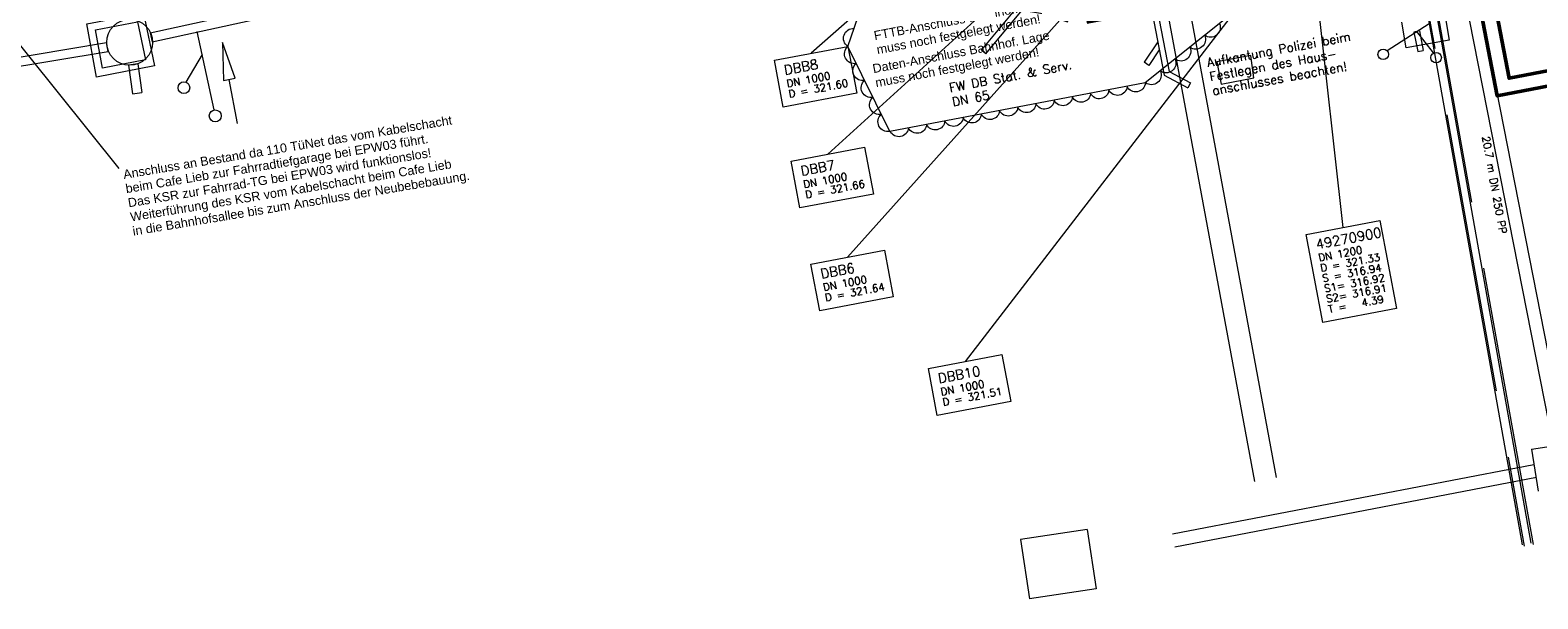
# Model space of a CAD drawing. Header units: metres. Extents: x -502 to 161, y -108 to 174.
# Tile 549 of 656: x -57 to -16, y -32 to -17. Entities that reach past the tile are written whole.
import ezdxf

# ---------------------------------------------------------------- set-up
doc = ezdxf.new("R2010")
doc.units = ezdxf.units.M
doc.header["$LTSCALE"] = 0.1
doc.linetypes.add('239', pattern=[93, 75, -18])
doc.layers.add('BRI32-005.03-5f06-Koordinierung Schemaplan 4 BA ZOB Teilbereich 2 Ost - Bahnhofsallee 2023-01-21', color=7, linetype='Continuous')
doc.styles.add('Arial', font='arial.ttf')
doc.styles.add('Txt', font='txt_____.ttf')

# ---------------------------------------------------------------- blocks, each defined once
blk = doc.blocks.new('QP_00131')
at = {"color": 7, "linetype": 'Continuous', "lineweight": 20, "transparency": 33554687}
for p, q in [((-2.199162, 0.060717), (-0.999619, 0.027599)), ((-0.995203, 0.187538), (-1.004035, -0.13234)), ((-1.004035, -0.13234), (0, 0)), ((0, 0), (-0.995203, 0.187538))]:
    blk.add_line(p, q, dxfattribs=at)
blk = doc.blocks.new('ALG_00201')
at = {"color": 6, "linetype": 'Continuous', "lineweight": 20, "true_color": 0xff00ff, "transparency": 33554687, "flags": 128}
blk.add_lwpolyline([(-1, 0, -0.3419), (0, 0.77, -0.3419), (1, 0)], format="xyb", dxfattribs=at)

msp = doc.modelspace()

# ---------------------------------------------------------------- linework, layer by layer
at = {"layer": 'BRI32-005.03-5f06-Koordinierung Schemaplan 4 BA ZOB Teilbereich 2 Ost - Bahnhofsallee 2023-01-21', "color": 7, "linetype": 'Continuous', "lineweight": 20, "transparency": 33554687}
for p, q in [((-23.596, -4.755), (-21.639, -22.312)), ((-20.541, -11.355), (-31.744, -25.896)), ((-20.321, -11.346), (-16.847, -30.794)), ((-20.085, -11.303), (-16.611, -30.752)), ((-53.536, -17.107), (-30.11, -11.988)), ((-53.483, -17.351), (-30.06, -12.233)), ((-29.876, -12.365), (-35.863, -17.657)), ((-28.317, -13.898), (-35.416, -20.352)), ((-26.198, -14.002), (-23.428, -28.998)), ((-26.832, -14.118), (-34.887, -23.101)), ((-26.773, -14.133), (-24.008, -29.105)), ((-20.452, -17.586), (-19.331, -16.859)), ((-51.832, -19.166), (-52.279, -17.077)), ((-19.219, -17.649), (-19.665, -17.074)), ((-88.965, -23.089), (-54.705, -17.37)), ((-88.925, -23.324), (-54.665, -17.605)), ((-52.575, -18.43), (-52.142, -17.69)), ((-54.119, -17.975), (-54.01, -18.74)), ((-53.87, -17.939), (-53.761, -18.704))]:
    msp.add_line(p, q, dxfattribs=at)
at = {"layer": 'BRI32-005.03-5f06-Koordinierung Schemaplan 4 BA ZOB Teilbereich 2 Ost - Bahnhofsallee 2023-01-21', "color": 250, "linetype": 'Continuous', "lineweight": 20, "true_color": 0x333333, "transparency": 33554687}
for p, q in [((-18.906, -13.506), (-16.021, -28.148)), ((-18.563, -13.435), (-15.675, -28.094)), ((-16.595, -28.238), (-14.992, -27.986)), ((-16.595, -28.238), (-16.418, -29.358)), ((-26.199, -30.5), (-16.531, -28.643)), ((-26.133, -30.843), (-16.465, -28.987))]:
    msp.add_line(p, q, dxfattribs=at)
at = {"layer": 'BRI32-005.03-5f06-Koordinierung Schemaplan 4 BA ZOB Teilbereich 2 Ost - Bahnhofsallee 2023-01-21', "color": 1, "linetype": 'Continuous', "lineweight": 13, "true_color": 0xff0000, "transparency": 33554687}
for p, q in [((-59.604, -14.227), (-54.38, -20.732)), ((-19.739, -17.088), (-19.637, -17.612)), ((-19.591, -17.059), (-19.49, -17.584)), ((-26.591, -17.354), (-26.958, -17.896)), ((-26.551, -17.562), (-26.834, -17.98))]:
    msp.add_line(p, q, dxfattribs=at)
at = {"layer": 'BRI32-005.03-5f06-Koordinierung Schemaplan 4 BA ZOB Teilbereich 2 Ost - Bahnhofsallee 2023-01-21', "color": 250, "linetype": 'Continuous', "lineweight": 9, "true_color": 0x333333, "transparency": 33554687}
for p, q in [((-19.947, -17.511), (-20.066, -16.824)), ((-18.918, -16.62), (-18.8, -17.31)), ((-18.8, -17.31), (-19.947, -17.511)), ((-24.107, -17.714), (-25.008, -17.886)), ((-24.022, -18.312), (-24.107, -17.714)), ((-25.008, -17.886), (-24.897, -18.486)), ((-24.897, -18.486), (-24.022, -18.312)), ((-28.478, -30.386), (-30.261, -30.655)), ((-28.478, -30.386), (-28.239, -31.967)), ((-30.261, -30.655), (-30.022, -32.236)), ((-28.239, -31.967), (-30.022, -32.236))]:
    msp.add_line(p, q, dxfattribs=at)
at = {"layer": 'BRI32-005.03-5f06-Koordinierung Schemaplan 4 BA ZOB Teilbereich 2 Ost - Bahnhofsallee 2023-01-21', "color": 7, "linetype": 'Continuous', "lineweight": 9, "transparency": 33554687}
for p, q in [((-53.536, -17.107), (-53.483, -17.351)), ((-19.591, -17.059), (-19.739, -17.088)), ((-54.665, -17.605), (-54.705, -17.37)), ((-31.192, -17.671), (-31.307, -17.575)), ((-26.591, -17.354), (-26.551, -17.562)), ((-19.637, -17.612), (-19.49, -17.584)), ((-53.87, -17.939), (-54.119, -17.975)), ((-26.834, -17.98), (-26.958, -17.896)), ((-25.714, -18.445), (-25.784, -18.578)), ((-54.01, -18.74), (-53.761, -18.704))]:
    msp.add_line(p, q, dxfattribs=at)
at = {"layer": 'BRI32-005.03-5f06-Koordinierung Schemaplan 4 BA ZOB Teilbereich 2 Ost - Bahnhofsallee 2023-01-21', "color": 6, "linetype": 'Continuous', "lineweight": 9, "true_color": 0xff00ff, "transparency": 33554687, "flags": 128}
msp.add_lwpolyline([(-30.99, -4.815), (-24.634, -10.653), (-23.754, -15.909), (-26.925, -18.45), (-33.761, -19.744), (-34.88, -17.471), (-34.057, -15.088), (-30.325, -14.164), (-34.278, -7.489), (-34.225, -5.351), (-30.99, -4.815)], dxfattribs=at)
at = {"layer": 'BRI32-005.03-5f06-Koordinierung Schemaplan 4 BA ZOB Teilbereich 2 Ost - Bahnhofsallee 2023-01-21', "color": 7, "linetype": '239', "lineweight": 13, "transparency": 33554687, "flags": 128}
msp.add_lwpolyline([(-16.546, -30.785), (-20.027, -11.413), (-20.274, -11.458), (-16.792, -30.83)], dxfattribs=at)
at = {"layer": 'BRI32-005.03-5f06-Koordinierung Schemaplan 4 BA ZOB Teilbereich 2 Ost - Bahnhofsallee 2023-01-21', "color": 7, "linetype": 'Continuous', "lineweight": 20, "transparency": 33554687, "flags": 128}
for points in [[(-31.307, -17.575), (-30.279, -16.347), (-29.637, -16.444), (-29.1, -16.625), (-28.238, -14.071)], [(-31.192, -17.671), (-30.218, -16.508), (-29.673, -16.59), (-29.006, -16.815), (-28.096, -14.119)], [(-36.845, -17.844), (-34.88, -17.471), (-34.643, -18.723), (-36.608, -19.095), (-36.845, -17.844)], [(-36.398, -20.539), (-34.433, -20.166), (-34.196, -21.418), (-36.161, -21.79), (-36.398, -20.539)], [(-22.621, -22.499), (-20.656, -22.126), (-20.21, -24.478), (-22.175, -24.851), (-22.621, -22.499)], [(-35.869, -23.288), (-33.904, -22.915), (-33.667, -24.167), (-35.632, -24.539), (-35.869, -23.288)], [(-32.726, -26.083), (-30.761, -25.71), (-30.524, -26.962), (-32.489, -27.334), (-32.726, -26.083)]]:
    msp.add_lwpolyline(points, dxfattribs=at)
at = {"layer": 'BRI32-005.03-5f06-Koordinierung Schemaplan 4 BA ZOB Teilbereich 2 Ost - Bahnhofsallee 2023-01-21', "color": 1, "linetype": 'Continuous', "lineweight": 13, "true_color": 0xff0000, "transparency": 33554687, "flags": 128}
for points in [[(-27.286, -13.745), (-26.419, -18.244), (-25.784, -18.578)], [(-27.139, -13.717), (-26.286, -18.145), (-25.714, -18.445)]]:
    msp.add_lwpolyline(points, dxfattribs=at)
at = {"layer": 'BRI32-005.03-5f06-Koordinierung Schemaplan 4 BA ZOB Teilbereich 2 Ost - Bahnhofsallee 2023-01-21', "color": 40, "linetype": 'Continuous', "lineweight": 50, "true_color": 0xffbf00, "transparency": 33554687, "flags": 128}
for points in [[(-13.099, -17.537), (-17.194, -18.325), (-17.953, -14.385), (-28.564, -16.429)], [(-13.024, -17.929), (-17.511, -18.794), (-18.27, -14.854), (-28.488, -16.822)]]:
    msp.add_lwpolyline(points, dxfattribs=at)
at = {"layer": 'BRI32-005.03-5f06-Koordinierung Schemaplan 4 BA ZOB Teilbereich 2 Ost - Bahnhofsallee 2023-01-21', "color": 7, "linetype": 'Continuous', "lineweight": 13, "transparency": 33554687, "flags": 128}
for points in [[(-53.424, -17.992), (-54.974, -18.291), (-55.23, -16.867), (-53.72, -16.581), (-53.424, -17.992)], [(-53.661, -17.834), (-54.813, -18.056), (-54.998, -17.027), (-53.875, -16.814), (-53.661, -17.834)], [(-36.845, -17.844), (-34.88, -17.471), (-34.643, -18.723), (-36.608, -19.095), (-36.845, -17.844)], [(-36.398, -20.539), (-34.433, -20.166), (-34.196, -21.418), (-36.161, -21.79), (-36.398, -20.539)], [(-22.621, -22.499), (-20.656, -22.126), (-20.21, -24.478), (-22.175, -24.851), (-22.621, -22.499)], [(-35.869, -23.288), (-33.904, -22.915), (-33.667, -24.167), (-35.632, -24.539), (-35.869, -23.288)], [(-32.726, -26.083), (-30.761, -25.71), (-30.524, -26.962), (-32.489, -27.334), (-32.726, -26.083)]]:
    msp.add_lwpolyline(points, dxfattribs=at)
at = {"layer": 'BRI32-005.03-5f06-Koordinierung Schemaplan 4 BA ZOB Teilbereich 2 Ost - Bahnhofsallee 2023-01-21', "color": 7, "linetype": 'Continuous', "lineweight": 20, "transparency": 33554687}
for centre, radius in [((-54.088, -17.364), 0.614), ((-20.561, -17.685), 0.141), ((-19.147, -17.773), 0.14), ((-52.638, -18.577), 0.157), ((-51.799, -19.33), 0.16)]:
    msp.add_circle(centre, radius, dxfattribs=at)

# ---------------------------------------------------------------- block references
at = {"layer": 'BRI32-005.03-5f06-Koordinierung Schemaplan 4 BA ZOB Teilbereich 2 Ost - Bahnhofsallee 2023-01-21', "color": 7, "transparency": 33554687}
for p, xscale, yscale, zscale, rotation in [((-34.798, -17.233), 0.2521698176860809, 0.2521698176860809, 0.2521698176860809, 70.94177627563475), ((-25.139, -17.018), 0.2539861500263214, 0.2539861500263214, 0.2539861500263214, 218.7150924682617), ((-25.535, -17.336), 0.2539861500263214, 0.2539861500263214, 0.2539861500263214, 218.7150924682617), ((-34.767, -17.702), 0.2533072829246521, 0.2533072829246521, 0.2533072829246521, 116.2165649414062), ((-25.93, -17.653), 0.2539861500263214, 0.2539861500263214, 0.2539861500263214, 218.7150924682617), ((-34.543, -18.156), 0.2533072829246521, 0.2533072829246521, 0.2533072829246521, 116.2165649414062), ((-26.721, -18.287), 0.2539861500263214, 0.2539861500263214, 0.2539861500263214, 218.7150924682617), ((-26.326, -17.97), 0.2539861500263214, 0.2539861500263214, 0.2539861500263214, 218.7150924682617), ((-34.32, -18.61), 0.2533072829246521, 0.2533072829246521, 0.2533072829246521, 116.2165649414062), ((-27.656, -18.589), 0.2484792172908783, 0.2484792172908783, 0.2484792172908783, 190.7131256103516), ((-27.169, -18.496), 0.2484792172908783, 0.2484792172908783, 0.2484792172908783, 190.7131256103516), ((-34.097, -19.063), 0.2533072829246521, 0.2533072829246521, 0.2533072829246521, 116.2165649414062), ((-29.606, -18.957), 0.2484792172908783, 0.2484792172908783, 0.2484792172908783, 190.7131256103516), ((-29.118, -18.865), 0.2484792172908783, 0.2484792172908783, 0.2484792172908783, 190.7131256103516), ((-28.631, -18.773), 0.2484792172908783, 0.2484792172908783, 0.2484792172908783, 190.7131256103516), ((-28.144, -18.681), 0.2484792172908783, 0.2484792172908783, 0.2484792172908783, 190.7131256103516), ((-33.873, -19.517), 0.2533072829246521, 0.2533072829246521, 0.2533072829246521, 116.2165649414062), ((-31.555, -19.326), 0.2484792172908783, 0.2484792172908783, 0.2484792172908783, 190.7131256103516), ((-31.068, -19.234), 0.2484792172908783, 0.2484792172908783, 0.2484792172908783, 190.7131256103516), ((-30.58, -19.142), 0.2484792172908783, 0.2484792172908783, 0.2484792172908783, 190.7131256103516), ((-30.093, -19.05), 0.2484792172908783, 0.2484792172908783, 0.2484792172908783, 190.7131256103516), ((-33.504, -19.695), 0.2484792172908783, 0.2484792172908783, 0.2484792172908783, 190.7131256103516), ((-33.017, -19.603), 0.2484792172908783, 0.2484792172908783, 0.2484792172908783, 190.7131256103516), ((-32.529, -19.511), 0.2484792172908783, 0.2484792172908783, 0.2484792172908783, 190.7131256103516), ((-32.042, -19.418), 0.2484792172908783, 0.2484792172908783, 0.2484792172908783, 190.7131256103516)]:
    msp.add_blockref('ALG_00201', p, dxfattribs=dict(at, xscale=xscale, yscale=yscale, zscale=zscale, rotation=rotation))
at = {"layer": 'BRI32-005.03-5f06-Koordinierung Schemaplan 4 BA ZOB Teilbereich 2 Ost - Bahnhofsallee 2023-01-21', "color": 7, "transparency": 33554687, "rotation": 102.0635925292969}
msp.add_blockref('QP_00131', (-51.606, -17.37), dxfattribs=at)

# ---------------------------------------------------------------- texts
at = {"layer": 'BRI32-005.03-5f06-Koordinierung Schemaplan 4 BA ZOB Teilbereich 2 Ost - Bahnhofsallee 2023-01-21', "color": 1, "true_color": 0xff0000, "transparency": 33554687, "char_height": 0.24, "attachment_point": 1, "rotation": 10.7978, "line_spacing_factor": 0.25, "style": 'Arial'}
for s, insert in [('FTTB-Anschluss Bahnhof.Lage', (-34.204, -17.069)), ('muss noch festgelegt werden!', (-34.132, -17.446))]:
    msp.add_mtext(s, dxfattribs=dict(at, insert=insert))
at = {"layer": 'BRI32-005.03-5f06-Koordinierung Schemaplan 4 BA ZOB Teilbereich 2 Ost - Bahnhofsallee 2023-01-21', "color": 7, "transparency": 33554687, "attachment_point": 1, "line_spacing_factor": 0.25}
for s, insert, char_height, rotation, style in [('Daten-Anschluss Bahnhof. Lage', (-34.239, -17.953), 0.24, 10.7978, 'Arial'), ('Aufkantung Polizei beim', (-25.297, -17.789), 0.24, 10.4654, 'Txt'), ('muss noch festgelegt werden!', (-34.167, -18.33), 0.24, 10.7978, 'Arial'), ('Festlegen des Haus-', (-25.228, -18.167), 0.24, 10.4654, 'Txt'), ('DBB8', (-36.612, -17.984), 0.26, 10.737, 'Txt'), ('FW DB Stat. & Serv.', (-32.19, -18.465), 0.24, 10.9008, 'Txt'), ('anschlusses beachten!', (-25.158, -18.545), 0.24, 10.4654, 'Txt'), ('DN 1000', (-36.538, -18.371), 0.2, 10.737, 'Txt'), ('D = 321.60', (-36.486, -18.647), 0.2, 10.737, 'Txt'), ('DN 65', (-32.117, -18.842), 0.24, 10.9008, 'Txt'), (' 20.7 m DN 250 PP', (-17.747, -19.722), 0.2, 280.189, 'Txt'), ('DBB7', (-36.165, -20.679), 0.26, 10.737, 'Txt'), ('DN 1000', (-36.091, -21.066), 0.2, 10.737, 'Txt'), ('D = 321.66', (-36.039, -21.342), 0.2, 10.737, 'Txt'), ('49270900', (-22.388, -22.639), 0.26, 10.737, 'Txt'), ('DN 1200', (-22.314, -23.026), 0.2, 10.737, 'Txt'), ('DBB6', (-35.636, -23.428), 0.26, 10.737, 'Txt'), ('D = 321.33', (-22.262, -23.302), 0.2, 10.737, 'Txt'), ('S = 316.94', (-22.21, -23.577), 0.2, 10.737, 'Txt'), ('DN 1000', (-35.562, -23.815), 0.2, 10.737, 'Txt'), ('S1= 316.92', (-22.158, -23.852), 0.2, 10.737, 'Txt'), ('D = 321.64', (-35.51, -24.091), 0.2, 10.737, 'Txt'), ('S2= 316.91', (-22.106, -24.127), 0.2, 10.737, 'Txt'), ('T =   4.39', (-22.053, -24.402), 0.2, 10.737, 'Txt'), ('DBB10', (-32.493, -26.223), 0.26, 10.737, 'Txt'), ('DN 1000', (-32.419, -26.61), 0.2, 10.737, 'Txt'), ('D = 321.51', (-32.367, -26.886), 0.2, 10.737, 'Txt')]:
    msp.add_mtext(s, dxfattribs=dict(at, insert=insert, char_height=char_height, rotation=rotation, style=style))
at = {"layer": 'BRI32-005.03-5f06-Koordinierung Schemaplan 4 BA ZOB Teilbereich 2 Ost - Bahnhofsallee 2023-01-21', "color": 34, "true_color": 0x994c00, "transparency": 33554687, "char_height": 0.24, "attachment_point": 1, "rotation": 9.4305, "line_spacing_factor": 0.25, "style": 'Arial'}
for s, insert in [('Anschluss an Bestand da 110 TüNet das vom Kabelschacht', (-54.279, -20.779)), ('beim Cafe Lieb zur Fahrradtiefgarage bei EPW03 führt.', (-54.216, -21.158)), ('Das KSR zur Fahrrad-TG bei EPW03 wird funktionslos!', (-54.153, -21.537)), ('Weiterführung des KSR vom Kabelschacht beim Cafe Lieb', (-54.09, -21.916)), ('in die Bahnhofsallee bis zum Anschluss der Neubebebauung.', (-54.028, -22.295))]:
    msp.add_mtext(s, dxfattribs=dict(at, insert=insert))

doc.saveas('drawing.dxf')
